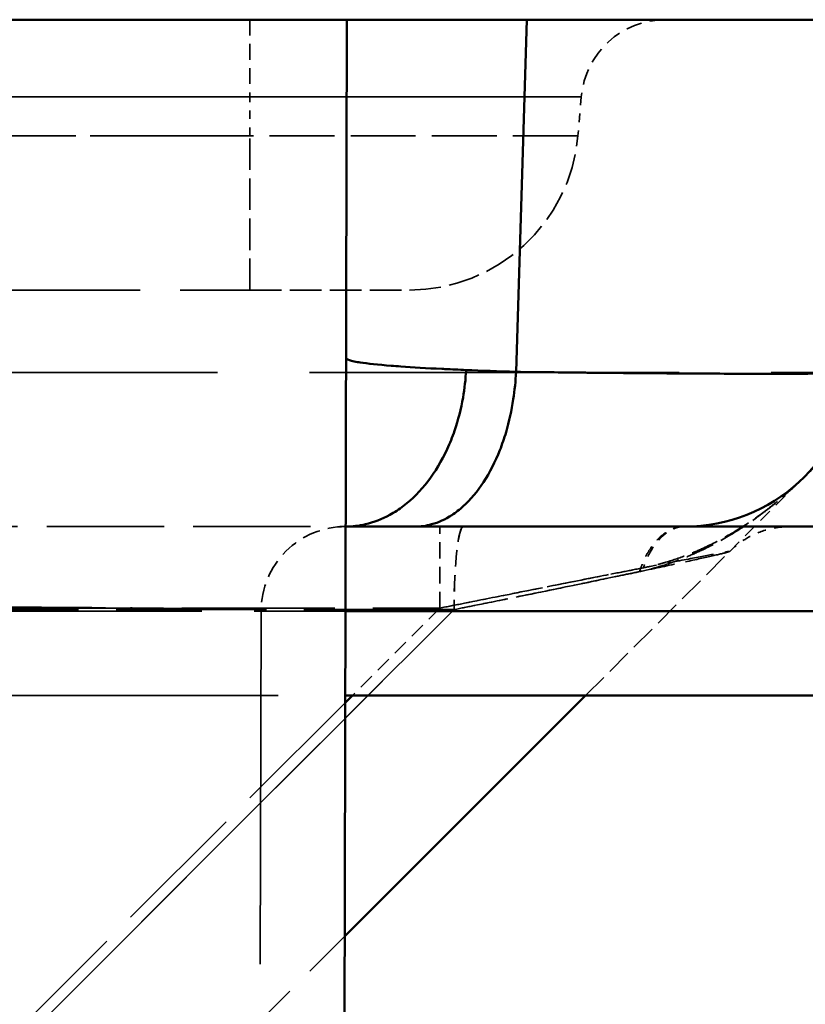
# Model space of a CAD drawing. Header units: millimetres. Extents: x 3367 to 6255, y 2001 to 4216.
# Tile 554 of 765: x 4963 to 4973, y 2698 to 2710. Entities that reach past the tile are written whole.
import ezdxf

# ---------------------------------------------------------------- set-up
doc = ezdxf.new("R2010")
doc.units = ezdxf.units.MM
doc.linetypes.add('DASHED', pattern=[0.2067, 0.1654, -0.0413])
for name, color, linetype, lineweight in [('Sichtbare Kanten(DIN)', 7, 'Continuous', 50), ('Sichtbare tangentiale Kanten(DIN)', 7, 'Continuous', 50), ('Verdeckte Kanten(DIN)', 7, 'DASHED', 35), ('Verdeckte tangentiale Kanten(DIN)', 7, 'DASHED', 35)]:
    doc.layers.add(name, color=color, linetype=linetype, lineweight=lineweight)

msp = doc.modelspace()

# ---------------------------------------------------------------- linework, layer by layer
at = {"layer": 'Sichtbare Kanten(DIN)'}
for p, q in [((4962.24038, 2709.68855), (4967.24039, 2709.68855)), ((4967.24039, 2709.68855), (4965.86084, 2101.67261)), ((4967.22678, 2703.68855), (4968.04555, 2703.68855)), ((4967.21578, 2698.84112), (4970.06321, 2701.68855)), ((4967.22224, 2701.68855), (4974.5972, 2701.68855))]:
    msp.add_line(p, q, dxfattribs=at)
msp.add_arc((4971.23479, 2705.68855), 2, 270, 355.000156, dxfattribs=at)
for points, knots in [([(4969.36934, 2709.68855), (4969.04183, 2709.68855), (4968.74151, 2709.68855), (4968.21454, 2709.68855), (4967.98754, 2709.68855), (4967.61919, 2709.68855), (4967.47788, 2709.68855), (4967.28857, 2709.68855), (4967.24039, 2709.68855), (4967.24039, 2709.68855)], [-0.481358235, -0.481358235, -0.481358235, -0.481358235, -0.361087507, -0.361087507, -0.240623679, -0.240623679, -0.120343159, -0.120343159, -0.000030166, -0.000030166, -0.000030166, -0.000030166]), ([(4969.40313, 2709.68855), (4969.39752, 2709.68855), (4969.39192, 2709.68855), (4969.38067, 2709.68855), (4969.37502, 2709.68855), (4969.36937, 2709.68855)], [-0.00423304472, -0.00423304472, -0.00423304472, -0.00423304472, -0.00217118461, -0.00217118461, -0.00009660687, -0.00009660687, -0.00009660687, -0.00009660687]), ([(4973.59238, 2709.68855), (4973.59239, 2709.68855), (4973.4978, 2709.68855), (4973.12533, 2709.68855), (4972.84659, 2709.68855), (4972.12001, 2709.68855), (4971.67253, 2709.68855), (4970.6353, 2709.68855), (4970.04548, 2709.68855), (4969.40313, 2709.68855)], [-0.947446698, -0.947446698, -0.947446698, -0.947446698, -0.711065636, -0.711065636, -0.474003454, -0.474003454, -0.236577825, -0.236577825, -0.00010137, -0.00010137, -0.00010137, -0.00010137]), ([(4968.65007, 2705.54209), (4968.64437, 2705.4327), (4968.63212, 2705.324), (4968.61348, 2705.21665), (4968.59011, 2705.08207), (4968.55654, 2704.94946), (4968.51334, 2704.82337), (4968.48763, 2704.74832), (4968.45852, 2704.67557), (4968.42637, 2704.6058), (4968.36174, 2704.4655), (4968.28492, 2704.33722), (4968.19799, 2704.22416), (4968.11104, 2704.11107), (4968.01396, 2704.0132), (4967.90918, 2703.93317), (4967.85705, 2703.89335), (4967.80302, 2703.85799), (4967.7476, 2703.82753), (4967.65443, 2703.77634), (4967.55731, 2703.73907), (4967.45952, 2703.71615), (4967.38228, 2703.69806), (4967.30454, 2703.6888), (4967.22678, 2703.68856)], [0, 0, 0, 0, 0.111073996, 0.111073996, 0.111073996, 0.250335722, 0.250335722, 0.250335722, 0.333221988, 0.333221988, 0.333221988, 0.499874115, 0.499874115, 0.499874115, 0.666555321, 0.666555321, 0.666555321, 0.749476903, 0.749476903, 0.749476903, 0.888851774, 0.888851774, 0.888851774, 0.998929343, 0.998929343, 0.998929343, 0.998929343]), ([(4968.04555, 2703.68855), (4968.11347, 2703.68855), (4968.18062, 2703.68855), (4968.24697, 2703.68855), (4968.314, 2703.68855), (4968.38022, 2703.68855), (4968.44559, 2703.68855), (4968.51096, 2703.68855), (4968.57548, 2703.68855), (4968.63911, 2703.68855), (4968.66787, 2703.68855), (4968.69645, 2703.68855), (4968.72484, 2703.68855), (4968.75927, 2703.68855), (4968.79343, 2703.68855), (4968.82731, 2703.68855), (4968.95096, 2703.68855), (4969.07088, 2703.68855), (4969.18681, 2703.68855), (4969.24477, 2703.68855), (4969.30175, 2703.68855), (4969.35769, 2703.68855), (4969.41363, 2703.68855), (4969.46855, 2703.68855), (4969.5224, 2703.68855), (4969.79167, 2703.68855), (4970.03432, 2703.68855), (4970.24537, 2703.68855), (4970.28758, 2703.68855), (4970.32852, 2703.68855), (4970.36817, 2703.68855), (4970.37601, 2703.68855), (4970.38379, 2703.68855), (4970.39153, 2703.68855), (4970.42295, 2703.68855), (4970.45356, 2703.68855), (4970.48332, 2703.68855), (4970.52041, 2703.68855), (4970.55617, 2703.68855), (4970.59057, 2703.68855), (4970.62339, 2703.68855), (4970.65496, 2703.68855), (4970.6853, 2703.68855), (4970.71563, 2703.68855), (4970.74472, 2703.68855), (4970.77257, 2703.68855), (4970.80042, 2703.68855), (4970.82703, 2703.68855), (4970.85239, 2703.68855), (4970.87774, 2703.68855), (4970.90185, 2703.68855), (4970.92471, 2703.68855), (4970.94757, 2703.68855), (4970.96917, 2703.68855), (4970.98952, 2703.68855), (4971.00217, 2703.68855), (4971.01435, 2703.68855), (4971.02604, 2703.68855), (4971.03315, 2703.68855), (4971.04008, 2703.68855), (4971.04683, 2703.68855), (4971.10042, 2703.68855), (4971.14257, 2703.68855), (4971.17321, 2703.68855), (4971.17707, 2703.68855), (4971.18075, 2703.68855), (4971.18425, 2703.68855), (4971.19002, 2703.68855), (4971.19529, 2703.68855), (4971.20008, 2703.68855), (4971.20778, 2703.68855), (4971.21419, 2703.68855), (4971.21933, 2703.68855), (4971.22065, 2703.68855), (4971.22188, 2703.68855), (4971.22304, 2703.68855), (4971.22641, 2703.68855), (4971.22912, 2703.68855), (4971.23098, 2703.68855), (4971.23147, 2703.68855), (4971.23192, 2703.68855), (4971.23232, 2703.68855), (4971.23397, 2703.68855), (4971.23476, 2703.68855), (4971.23479, 2703.68855)], [0.00637077, 0.00637077, 0.00637077, 0.00637077, 0.26382131, 0.26382131, 0.26382131, 0.52393934, 0.52393934, 0.52393934, 0.78405738, 0.78405738, 0.78405738, 0.90162646, 0.90162646, 0.90162646, 1.04417542, 1.04417542, 1.04417542, 1.5644115, 1.5644115, 1.5644115, 1.82452954, 1.82452954, 1.82452954, 2.08464757, 2.08464757, 2.08464757, 3.38523777, 3.38523777, 3.38523777, 3.6453558, 3.6453558, 3.6453558, 3.69676363, 3.69676363, 3.69676363, 3.90547384, 3.90547384, 3.90547384, 4.16559188, 4.16559188, 4.16559188, 4.41366025, 4.41366025, 4.41366025, 4.66172861, 4.66172861, 4.66172861, 4.90979698, 4.90979698, 4.90979698, 5.15786534, 5.15786534, 5.15786534, 5.40593371, 5.40593371, 5.40593371, 5.56018859, 5.56018859, 5.56018859, 5.65400207, 5.65400207, 5.65400207, 6.39820717, 6.39820717, 6.39820717, 6.49190228, 6.49190228, 6.49190228, 6.64627554, 6.64627554, 6.64627554, 6.8943439, 6.8943439, 6.8943439, 6.95775533, 6.95775533, 6.95775533, 7.14241227, 7.14241227, 7.14241227, 7.19068818, 7.19068818, 7.19068818, 7.39048063, 7.39048063, 7.39048063, 7.39048063]), ([(4971.23479, 2703.68855), (4971.23479, 2703.68855), (4971.31195, 2703.68855), (4971.46449, 2703.68855), (4971.51534, 2703.68855), (4971.57459, 2703.68855), (4971.64209, 2703.68855), (4971.77709, 2703.68855), (4971.94504, 2703.68855), (4972.14461, 2703.68855), (4972.34418, 2703.68855), (4972.57536, 2703.68855), (4972.8361, 2703.68855), (4972.96649, 2703.68855), (4973.10425, 2703.68855), (4973.24915, 2703.68855), (4973.68378, 2703.68855), (4974.18266, 2703.68855), (4974.73613, 2703.68855)], [-4.69418778, -4.69418778, -4.69418778, -4.69418778, -2.34719926, -2.34719926, -2.34719926, -1.56472855, -1.56472855, -1.56472855, 0.00000106, 0.00000106, 0.00000106, 1.56473068, 1.56473068, 1.56473068, 2.34720138, 2.34720138, 2.34720138, 4.69418884, 4.69418884, 4.69418884, 4.69418884])]:
    msp.add_open_spline(points, degree=3, knots=knots, dxfattribs=at)
at = {"layer": 'Sichtbare tangentiale Kanten(DIN)'}
for p, q in [((4969.36935, 2709.68855), (4969.24107, 2705.52011)), ((4967.22451, 2702.68855), (4974.5972, 2702.68855)), ((4967.30459, 2701.68855), (4967.22205, 2701.60602))]:
    msp.add_line(p, q, dxfattribs=at)
msp.add_ellipse((4971.35122, 2705.6549), major_axis=(4.05752, -0.01859), ratio=0.04133994, start_param=3.98413239, end_param=4.16567038, dxfattribs=at)
msp.add_open_spline([(4969.34153, 2708.77571), (4969.34151, 2708.77571), (4969.34149, 2708.77571), (4969.34147, 2708.77571)], degree=3, dxfattribs=at)
for points, knots in [([(4967.2313, 2705.68401), (4967.23129, 2705.67816), (4967.23741, 2705.67231), (4967.24961, 2705.66648), (4967.2706, 2705.65644), (4967.30966, 2705.64645), (4967.36651, 2705.63666), (4967.37575, 2705.63507), (4967.38547, 2705.63348), (4967.39565, 2705.6319), (4967.48409, 2705.61817), (4967.60751, 2705.60491), (4967.76379, 2705.59232), (4967.80036, 2705.58938), (4967.83872, 2705.58647), (4967.87886, 2705.5836), (4968.0198, 2705.57353), (4968.18264, 2705.56395), (4968.36412, 2705.55501), (4968.3761, 2705.55442), (4968.38815, 2705.55383), (4968.40028, 2705.55325), (4968.48011, 2705.5494), (4968.56342, 2705.54568), (4968.65005, 2705.54209)], [0, 0, 0, 0, 0.11117577, 0.11117577, 0.11117577, 0.30242712, 0.30242712, 0.30242712, 0.33352732, 0.33352732, 0.33352732, 0.60374295, 0.60374295, 0.60374295, 0.66696193, 0.66696193, 0.66696193, 0.88898731, 0.88898731, 0.88898731, 0.90363436, 0.90363436, 0.90363436, 1, 1, 1, 1]), ([(4969.241, 2705.51952), (4969.23547, 2705.41094), (4969.22454, 2705.30315), (4969.20833, 2705.1968), (4969.188, 2705.06344), (4969.15925, 2704.93219), (4969.12258, 2704.80748), (4969.10076, 2704.73329), (4969.07615, 2704.66141), (4969.04904, 2704.59249), (4968.99453, 2704.45388), (4968.93, 2704.32725), (4968.85717, 2704.21572), (4968.78436, 2704.10421), (4968.70323, 2704.00777), (4968.6158, 2703.92897), (4968.57229, 2703.88976), (4968.52722, 2703.85494), (4968.481, 2703.82497), (4968.40338, 2703.77463), (4968.32252, 2703.738), (4968.2411, 2703.71552), (4968.1762, 2703.6976), (4968.11088, 2703.68856), (4968.04555, 2703.68855)], [0, 0, 0, 0, 0.111109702, 0.111109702, 0.111109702, 0.250437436, 0.250437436, 0.250437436, 0.333329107, 0.333329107, 0.333329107, 0.500021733, 0.500021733, 0.500021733, 0.666671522, 0.666671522, 0.666671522, 0.749599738, 0.749599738, 0.749599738, 0.888890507, 0.888890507, 0.888890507, 0.999934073, 0.999934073, 0.999934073, 0.999934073]), ([(4969.24104, 2705.51952), (4969.51353, 2705.51637), (4969.77555, 2705.51354), (4970.02644, 2705.51104), (4970.05075, 2705.5108), (4970.07497, 2705.51056), (4970.09907, 2705.51032), (4970.38094, 2705.50756), (4970.64805, 2705.50521), (4970.89779, 2705.50334), (4971.06739, 2705.50207), (4971.22899, 2705.50102), (4971.38182, 2705.50016), (4971.67942, 2705.4985), (4971.94418, 2705.49763), (4972.17346, 2705.49742), (4972.40309, 2705.4972), (4972.59713, 2705.49766), (4972.75378, 2705.49882), (4972.83387, 2705.49942), (4972.90418, 2705.50019), (4972.96428, 2705.50115), (4973.05303, 2705.50257), (4973.1195, 2705.50439), (4973.16313, 2705.50661), (4973.16695, 2705.50681), (4973.1706, 2705.50701), (4973.17407, 2705.50721), (4973.19049, 2705.50816), (4973.20306, 2705.50918), (4973.21205, 2705.51028), (4973.2175, 2705.51094), (4973.22164, 2705.51163), (4973.22391, 2705.51235), (4973.22587, 2705.51297), (4973.22645, 2705.5136), (4973.22684, 2705.51424)], [0, 0, 0, 0, 0.111111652, 0.111111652, 0.111111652, 0.121881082, 0.121881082, 0.121881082, 0.247813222, 0.247813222, 0.247813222, 0.333334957, 0.333334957, 0.333334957, 0.499875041, 0.499875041, 0.499875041, 0.666666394, 0.666666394, 0.666666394, 0.751946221, 0.751946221, 0.751946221, 0.87787219, 0.87787219, 0.87787219, 0.888888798, 0.888888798, 0.888888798, 0.941027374, 0.941027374, 0.941027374, 0.972661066, 0.972661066, 0.972661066, 0.99988773, 0.99988773, 0.99988773, 0.99988773])]:
    msp.add_open_spline(points, degree=3, knots=knots, dxfattribs=at)
at = {"layer": 'Verdeckte Kanten(DIN)', "ltscale": 0.352825}
msp.add_line((4970.01252, 2708.77571), (4969.97214, 2708.31424), dxfattribs=at)
at = {"layer": 'Verdeckte Kanten(DIN)', "ltscale": 11.42808}
msp.add_line((4951.09238, 2706.48855), (4966.09238, 2706.48855), dxfattribs=at)
at = {"layer": 'Verdeckte Kanten(DIN)', "ltscale": 0.948699}
msp.add_line((4971.77032, 2703.39566), (4972.649, 2704.27434), dxfattribs=at)
at = {"layer": 'Verdeckte Kanten(DIN)', "ltscale": 1.839798}
msp.add_line((4970.06321, 2701.68855), (4971.77032, 2703.39566), dxfattribs=at)
at = {"layer": 'Verdeckte Kanten(DIN)', "ltscale": 25.284176}
msp.add_line((4966.22451, 2702.69082), (4964.86085, 2101.67488), dxfattribs=at)
at = {"layer": 'Verdeckte Kanten(DIN)', "ltscale": 19.226486}
msp.add_line((4947.35167, 2701.68855), (4967.22224, 2701.68855), dxfattribs=at)
at = {"layer": 'Verdeckte Kanten(DIN)', "ltscale": 8.129592}
msp.add_line((4959.67283, 2691.29817), (4967.21578, 2698.84112), dxfattribs=at)
at = {"layer": 'Verdeckte Kanten(DIN)', "ltscale": 1.13017}
msp.add_arc((4971.00871, 2708.68855), 1, 90, 175, dxfattribs=at)
at = {"layer": 'Verdeckte Kanten(DIN)', "ltscale": 2.260439}
for centre in [(4967.97975, 2708.48855), (4971.23479, 2705.68855), (4971.2391, 2705.68855)]:
    msp.add_arc(centre, 2, 270, 355, dxfattribs=at)
at = {"layer": 'Verdeckte Kanten(DIN)', "ltscale": 1.290888}
msp.add_arc((4967.22451, 2702.68855), 1, 89.86999, 179.87, dxfattribs=at)
at = {"layer": 'Verdeckte Kanten(DIN)'}
msp.add_open_spline([(4969.36936, 2709.68855), (4969.36936, 2709.68855), (4969.36935, 2709.68855), (4969.36934, 2709.68855)], degree=3, dxfattribs=at)
at = {"layer": 'Verdeckte Kanten(DIN)', "ltscale": 2.258399}
msp.add_open_spline([(4966.09238, 2706.48855), (4966.10739, 2706.48855), (4966.12241, 2706.48855), (4966.13745, 2706.48855), (4966.1525, 2706.48855), (4966.16756, 2706.48855), (4966.18263, 2706.48855), (4966.21278, 2706.48855), (4966.24297, 2706.48855), (4966.27316, 2706.48855), (4966.33356, 2706.48855), (4966.39396, 2706.48855), (4966.454, 2706.48855), (4966.57408, 2706.48855), (4966.69271, 2706.48855), (4966.80756, 2706.48855), (4967.03667, 2706.48855), (4967.25057, 2706.48855), (4967.42683, 2706.48855), (4967.44625, 2706.48855), (4967.46521, 2706.48855), (4967.4837, 2706.48855), (4967.63317, 2706.48855), (4967.75386, 2706.48855), (4967.83846, 2706.48855), (4967.88611, 2706.48855), (4967.92229, 2706.48855), (4967.94611, 2706.48855), (4967.95802, 2706.48855), (4967.96683, 2706.48855), (4967.97258, 2706.48855), (4967.97545, 2706.48855), (4967.97755, 2706.48855), (4967.97862, 2706.48855), (4967.9797, 2706.48855), (4967.97975, 2706.48855), (4967.97975, 2706.48855)], degree=3, knots=[0, 0, 0, 0, 0.04631489, 0.04631489, 0.04631489, 0.092637, 0.092637, 0.092637, 0.1853009, 0.1853009, 0.1853009, 0.37069533, 0.37069533, 0.37069533, 0.74148694, 0.74148694, 0.74148694, 1.48115367, 1.48115367, 1.48115367, 1.56261501, 1.56261501, 1.56261501, 2.22081578, 2.22081578, 2.22081578, 2.59149497, 2.59149497, 2.59149497, 2.77689682, 2.77689682, 2.77689682, 2.86958965, 2.86958965, 2.86958965, 2.96226595, 2.96226595, 2.96226595, 2.96226595], dxfattribs=at)
at = {"layer": 'Verdeckte Kanten(DIN)', "ltscale": 8.381594}
msp.add_open_spline([(4960.22532, 2703.68855), (4960.74888, 2703.68855), (4961.27224, 2703.68855), (4961.78261, 2703.68855), (4962.16537, 2703.68855), (4962.54105, 2703.68855), (4962.90382, 2703.68855), (4963.02477, 2703.68855), (4963.14428, 2703.68855), (4963.26221, 2703.68855), (4963.73389, 2703.68855), (4964.1798, 2703.68855), (4964.58916, 2703.68855), (4964.79385, 2703.68855), (4964.98942, 2703.68855), (4965.17451, 2703.68855), (4965.35961, 2703.68855), (4965.53422, 2703.68855), (4965.69738, 2703.68855), (4966.02369, 2703.68855), (4966.30421, 2703.68855), (4966.53137, 2703.68855), (4966.58817, 2703.68855), (4966.64163, 2703.68855), (4966.69166, 2703.68855), (4966.8417, 2703.68855), (4966.96085, 2703.68855), (4967.04814, 2703.68855), (4967.16452, 2703.68855), (4967.22451, 2703.68855), (4967.22451, 2703.68855)], degree=3, knots=[-10.69645045, -10.69645045, -10.69645045, -10.69645045, -9.12516178, -9.12516178, -9.12516178, -7.94674482, -7.94674482, -7.94674482, -7.55387311, -7.55387311, -7.55387311, -5.98258443, -5.98258443, -5.98258443, -5.19694284, -5.19694284, -5.19694284, -4.41129576, -4.41129576, -4.41129576, -2.84000708, -2.84000708, -2.84000708, -2.44713441, -2.44713441, -2.44713441, -1.26871841, -1.26871841, -1.26871841, 0.30257026, 0.30257026, 0.30257026, 0.30257026], dxfattribs=at)
at = {"layer": 'Verdeckte Kanten(DIN)', "ltscale": 0.598276}
msp.add_open_spline([(4971.77032, 2703.39566), (4971.79083, 2703.41617), (4971.81223, 2703.43579), (4971.83449, 2703.45447), (4971.87901, 2703.49185), (4971.92699, 2703.52546), (4971.97743, 2703.55458), (4972.05308, 2703.59825), (4972.13423, 2703.63186), (4972.21861, 2703.65448), (4972.2748, 2703.66954), (4972.33243, 2703.67969), (4972.39027, 2703.68475), (4972.39033, 2703.68475), (4972.3904, 2703.68476), (4972.39046, 2703.68476), (4972.41942, 2703.68729), (4972.44842, 2703.68855), (4972.47743, 2703.68855)], degree=3, knots=[0, 0, 0, 0, 0.11111111, 0.11111111, 0.11111111, 0.33333333, 0.33333333, 0.33333333, 0.66666667, 0.66666667, 0.66666667, 0.88864463, 0.88864463, 0.88864463, 0.88888889, 0.88888889, 0.88888889, 1, 1, 1, 1], dxfattribs=at)
at = {"layer": 'Verdeckte tangentiale Kanten(DIN)', "ltscale": 1.13017}
msp.add_line((4966.09238, 2709.68855), (4966.09238, 2708.77571), dxfattribs=at)
at = {"layer": 'Verdeckte tangentiale Kanten(DIN)', "ltscale": 11.42808}
for p, q in [((4951.09238, 2708.77571), (4966.09238, 2708.77571)), ((4966.09238, 2708.31424), (4951.09238, 2708.31424))]:
    msp.add_line(p, q, dxfattribs=at)
at = {"layer": 'Verdeckte tangentiale Kanten(DIN)', "ltscale": 0.352825}
msp.add_line((4966.09238, 2708.31424), (4966.09238, 2708.77571), dxfattribs=at)
at = {"layer": 'Verdeckte tangentiale Kanten(DIN)', "ltscale": 2.260439}
msp.add_line((4966.09238, 2706.48855), (4966.09238, 2708.31424), dxfattribs=at)
at = {"layer": 'Verdeckte tangentiale Kanten(DIN)', "ltscale": 26.421982}
msp.add_line((4895.80011, 2705.51424), (4973.22718, 2705.51424), dxfattribs=at)
at = {"layer": 'Verdeckte tangentiale Kanten(DIN)', "ltscale": 1.170062}
msp.add_line((4968.33948, 2702.72345), (4968.33948, 2703.68855), dxfattribs=at)
at = {"layer": 'Verdeckte tangentiale Kanten(DIN)', "ltscale": 14.958927}
msp.add_line((4947.59011, 2702.68855), (4967.22451, 2702.68855), dxfattribs=at)
at = {"layer": 'Verdeckte tangentiale Kanten(DIN)', "ltscale": 10.932113}
msp.add_line((4953.99046, 2702.72345), (4968.33948, 2702.72345), dxfattribs=at)
at = {"layer": 'Verdeckte tangentiale Kanten(DIN)', "ltscale": 10.746549}
msp.add_line((4968.50833, 2702.706), (4954.48943, 2702.706), dxfattribs=at)
at = {"layer": 'Verdeckte tangentiale Kanten(DIN)', "ltscale": 10.828703}
msp.add_line((4968.50744, 2702.706), (4958.47892, 2692.67748), dxfattribs=at)
at = {"layer": 'Verdeckte tangentiale Kanten(DIN)', "ltscale": 10.828931}
msp.add_line((4958.47981, 2692.67748), (4968.50833, 2702.706), dxfattribs=at)
at = {"layer": 'Verdeckte tangentiale Kanten(DIN)', "ltscale": 1.115302}
msp.add_line((4968.33948, 2702.72345), (4967.30459, 2701.68855), dxfattribs=at)
at = {"layer": 'Verdeckte tangentiale Kanten(DIN)', "ltscale": 9.660575}
msp.add_line((4967.22205, 2701.60602), (4958.25862, 2692.64259), dxfattribs=at)
at = {"layer": 'Verdeckte tangentiale Kanten(DIN)', "ltscale": 1.183359}
for centre, ratio in [((4968.61759, 2702.68855), 0.11016635), ((4968.61893, 2702.68855), 0.11061242)]:
    msp.add_ellipse(centre, major_axis=(0, 1), ratio=ratio, start_param=0, end_param=1.55334303, dxfattribs=at)
at = {"layer": 'Verdeckte tangentiale Kanten(DIN)', "ltscale": 0.786834}
msp.add_ellipse((4971.23479, 2702.68855), major_axis=(0, 1), ratio=0.56784829, start_param=0, end_param=1.03288594, dxfattribs=at)
at = {"layer": 'Verdeckte tangentiale Kanten(DIN)', "ltscale": 28.601412}
msp.add_open_spline([(4969.34147, 2708.77571), (4969.25087, 2708.77571), (4969.15113, 2708.77571), (4969.04226, 2708.77571), (4968.90693, 2708.77571), (4968.75754, 2708.77571), (4968.59416, 2708.77572), (4968.36838, 2708.77572), (4968.11589, 2708.77573), (4967.83702, 2708.77573), (4967.53431, 2708.77573), (4967.20052, 2708.77572), (4966.83598, 2708.77571), (4966.62166, 2708.77571), (4966.39671, 2708.77571), (4966.16123, 2708.77571), (4965.62719, 2708.77571), (4965.03899, 2708.77571), (4964.39779, 2708.77572), (4964.05089, 2708.77572), (4963.68848, 2708.77572), (4963.31081, 2708.77572), (4962.68263, 2708.77573), (4962.01222, 2708.77572), (4961.30078, 2708.77571), (4960.86129, 2708.77571), (4960.40615, 2708.77571), (4959.93568, 2708.77571)], degree=3, knots=[10.25687374, 10.25687374, 10.25687374, 10.25687374, 12.34091376, 12.34091376, 12.34091376, 14.93151108, 14.93151108, 14.93151108, 18.51137064, 18.51137064, 18.51137064, 22.39724238, 22.39724238, 22.39724238, 24.68182752, 24.68182752, 24.68182752, 29.86299406, 29.86299406, 29.86299406, 32.6661326, 32.6661326, 32.6661326, 37.32872197, 37.32872197, 37.32872197, 40.20900156, 40.20900156, 40.20900156, 40.20900156], dxfattribs=at)
at = {"layer": 'Verdeckte tangentiale Kanten(DIN)', "ltscale": 4.691179}
msp.add_open_spline([(4966.09238, 2708.77571), (4966.63282, 2708.77571), (4967.71415, 2708.77571), (4969.01698, 2708.77571), (4969.83035, 2708.77571), (4970.01252, 2708.77571), (4970.01252, 2708.77571)], degree=3, knots=[0, 0, 0, 0, 1.62220981, 3.24441963, 4.70028653, 6.15615343, 6.15615343, 6.15615343, 6.15615343], dxfattribs=at)
at = {"layer": 'Verdeckte tangentiale Kanten(DIN)', "ltscale": 7.716301}
msp.add_open_spline([(4970.01252, 2708.77571), (4970.01198, 2708.77576), (4969.89297, 2708.77575), (4969.65632, 2708.77573), (4969.56783, 2708.77572), (4969.46288, 2708.77572), (4969.34153, 2708.77571)], degree=3, knots=[0, 0, 0, 0, 7.46492953, 7.46492953, 7.46492953, 10.25639665, 10.25639665, 10.25639665, 10.25639665], dxfattribs=at)
at = {"layer": 'Verdeckte tangentiale Kanten(DIN)', "ltscale": 25.823383}
msp.add_open_spline([(4895.70987, 2708.31424), (4899.88771, 2708.31424), (4904.05907, 2708.31424), (4908.16234, 2708.31424), (4908.88109, 2708.31424), (4909.59783, 2708.31424), (4910.3121, 2708.31424), (4911.63669, 2708.31424), (4912.9528, 2708.31424), (4914.2589, 2708.31424), (4915.31543, 2708.31424), (4916.36526, 2708.31424), (4917.40768, 2708.31424), (4918.34883, 2708.31423), (4919.28395, 2708.31423), (4920.21235, 2708.31423), (4921.58344, 2708.31422), (4922.93985, 2708.31423), (4924.27957, 2708.31423), (4925.77942, 2708.31423), (4927.25835, 2708.31424), (4928.71323, 2708.31424), (4931.46766, 2708.31424), (4934.13645, 2708.31424), (4936.69862, 2708.31424), (4936.83779, 2708.31424), (4936.97665, 2708.31424), (4937.11519, 2708.31424), (4939.52716, 2708.31424), (4941.84266, 2708.31424), (4944.04674, 2708.31424), (4945.531, 2708.31424), (4946.96488, 2708.31423), (4948.34346, 2708.31423), (4949.12962, 2708.31423), (4949.8978, 2708.31423), (4950.64736, 2708.31423), (4951.53098, 2708.31423), (4952.38859, 2708.31423), (4953.21915, 2708.31423), (4954.03024, 2708.31424), (4954.81553, 2708.31424), (4955.57393, 2708.31424), (4956.25084, 2708.31424), (4956.90639, 2708.31424), (4957.53982, 2708.31424), (4958.34279, 2708.31423), (4959.11023, 2708.31423), (4959.84091, 2708.31423), (4960.33245, 2708.31423), (4960.80735, 2708.31424), (4961.26524, 2708.31424), (4962.02498, 2708.31424), (4962.7379, 2708.31424), (4963.40254, 2708.31424), (4963.73395, 2708.31424), (4964.05335, 2708.31424), (4964.36057, 2708.31424), (4964.98918, 2708.31424), (4965.56682, 2708.31423), (4966.09243, 2708.31424)], degree=3, knots=[0, 0, 0, 0, 12.20864811, 12.20864811, 12.20864811, 14.34717756, 14.34717756, 14.34717756, 18.31297216, 18.31297216, 18.31297216, 21.52097004, 21.52097004, 21.52097004, 24.41729622, 24.41729622, 24.41729622, 28.69468713, 28.69468713, 28.69468713, 33.48334626, 33.48334626, 33.48334626, 42.5493963, 42.5493963, 42.5493963, 43.04185159, 43.04185159, 43.04185159, 51.61544634, 51.61544634, 51.61544634, 57.38901283, 57.38901283, 57.38901283, 60.68149638, 60.68149638, 60.68149638, 64.56286038, 64.56286038, 64.56286038, 68.35327794, 68.35327794, 68.35327794, 71.73639475, 71.73639475, 71.73639475, 76.0250595, 76.0250595, 76.0250595, 78.91004956, 78.91004956, 78.91004956, 83.69684105, 83.69684105, 83.69684105, 86.0837337, 86.0837337, 86.0837337, 90.96768531, 90.96768531, 90.96768531, 90.96768531], dxfattribs=at)
at = {"layer": 'Verdeckte tangentiale Kanten(DIN)', "ltscale": 4.642864}
msp.add_open_spline([(4969.97214, 2708.31424), (4969.97214, 2708.31424), (4969.79222, 2708.31424), (4968.98827, 2708.31424), (4967.69892, 2708.31424), (4966.62774, 2708.31424), (4966.09238, 2708.31424)], degree=3, knots=[0, 0, 0, 0, 1.43939232, 2.87878463, 4.48576818, 6.09275173, 6.09275173, 6.09275173, 6.09275173], dxfattribs=at)
at = {"layer": 'Verdeckte tangentiale Kanten(DIN)', "ltscale": 2.102784}
msp.add_open_spline([(4972.649, 2704.27434), (4972.6321, 2704.25758), (4972.61519, 2704.24083), (4972.59813, 2704.22423), (4972.58106, 2704.20763), (4972.56384, 2704.19119), (4972.54649, 2704.17487), (4972.52074, 2704.15067), (4972.49474, 2704.12673), (4972.46845, 2704.10307), (4972.45931, 2704.09485), (4972.45014, 2704.08666), (4972.44093, 2704.07851), (4972.36968, 2704.0154), (4972.29638, 2703.95441), (4972.22117, 2703.8957), (4972.17484, 2703.85953), (4972.12778, 2703.82423), (4972.08, 2703.78985), (4971.97361, 2703.71328), (4971.86369, 2703.64133), (4971.7501, 2703.57449), (4971.64701, 2703.51381), (4971.54089, 2703.45735), (4971.43156, 2703.40572), (4971.36919, 2703.37627), (4971.30578, 2703.34842), (4971.24137, 2703.32232), (4971.15431, 2703.28704), (4971.06543, 2703.25496), (4970.97475, 2703.22682), (4970.96785, 2703.22468), (4970.96093, 2703.22256), (4970.95401, 2703.22046), (4970.91597, 2703.20894), (4970.87763, 2703.19812), (4970.83899, 2703.18799), (4970.81632, 2703.18205), (4970.79353, 2703.17635), (4970.77059, 2703.17098), (4970.74779, 2703.16565), (4970.72483, 2703.16065), (4970.70188, 2703.15564)], degree=3, knots=[0, 0, 0, 0, 0.03190711, 0.03190711, 0.03190711, 0.06381798, 0.06381798, 0.06381798, 0.11116128, 0.11116128, 0.11116128, 0.12761867, 0.12761867, 0.12761867, 0.25500452, 0.25500452, 0.25500452, 0.33348384, 0.33348384, 0.33348384, 0.50824201, 0.50824201, 0.50824201, 0.6668574, 0.6668574, 0.6668574, 0.75733888, 0.75733888, 0.75733888, 0.8796427, 0.8796427, 0.8796427, 0.88895247, 0.88895247, 0.88895247, 0.94011367, 0.94011367, 0.94011367, 0.97014302, 0.97014302, 0.97014302, 1, 1, 1, 1], dxfattribs=at)
at = {"layer": 'Verdeckte tangentiale Kanten(DIN)', "ltscale": 1.981712}
msp.add_open_spline([(4972.649, 2704.27434), (4972.61588, 2704.24182), (4972.58276, 2704.20929), (4972.549, 2704.17742), (4972.52398, 2704.1538), (4972.4986, 2704.13054), (4972.47294, 2704.10759), (4972.46397, 2704.09957), (4972.45497, 2704.09158), (4972.44594, 2704.08363), (4972.37627, 2704.02234), (4972.30468, 2703.96307), (4972.23114, 2703.90614), (4972.18593, 2703.87112), (4972.13998, 2703.83699), (4972.09332, 2703.8038), (4971.98916, 2703.72971), (4971.88147, 2703.66032), (4971.7702, 2703.59609), (4971.66942, 2703.53792), (4971.5657, 2703.48398), (4971.4589, 2703.43493), (4971.39784, 2703.40689), (4971.33579, 2703.38046), (4971.27279, 2703.35581), (4971.18778, 2703.32253), (4971.10104, 2703.29249), (4971.01269, 2703.26634), (4971.00598, 2703.26436), (4970.99926, 2703.26239), (4970.99253, 2703.26045), (4970.95545, 2703.24976), (4970.9181, 2703.23975), (4970.88048, 2703.23044), (4970.85841, 2703.22497), (4970.83624, 2703.21974), (4970.81394, 2703.21485), (4970.79175, 2703.20998), (4970.76944, 2703.20544), (4970.74713, 2703.20089)], degree=3, knots=[0, 0, 0, 0, 0.06385422, 0.06385422, 0.06385422, 0.1111637, 0.1111637, 0.1111637, 0.12769039, 0.12769039, 0.12769039, 0.25512758, 0.25512758, 0.25512758, 0.33349109, 0.33349109, 0.33349109, 0.50841957, 0.50841957, 0.50841957, 0.66686521, 0.66686521, 0.66686521, 0.75744277, 0.75744277, 0.75744277, 0.87967164, 0.87967164, 0.87967164, 0.88895507, 0.88895507, 0.88895507, 0.94011961, 0.94011961, 0.94011961, 0.97014332, 0.97014332, 0.97014332, 1, 1, 1, 1], dxfattribs=at)
at = {"layer": 'Verdeckte tangentiale Kanten(DIN)', "ltscale": 0.826335}
msp.add_open_spline([(4971.23473, 2703.68855), (4971.2107, 2703.68855), (4971.18661, 2703.68614), (4971.16261, 2703.68134), (4971.13255, 2703.67532), (4971.1026, 2703.66552), (4971.07328, 2703.652), (4971.05579, 2703.64394), (4971.03852, 2703.63455), (4971.02156, 2703.6239), (4970.98751, 2703.60253), (4970.95472, 2703.57611), (4970.92363, 2703.54502), (4970.89256, 2703.51395), (4970.86319, 2703.47821), (4970.83591, 2703.43827), (4970.8223, 2703.41834), (4970.80921, 2703.39736), (4970.79673, 2703.37543), (4970.77584, 2703.33876), (4970.75665, 2703.29943), (4970.73941, 2703.25817), (4970.72564, 2703.22521), (4970.7131, 2703.191), (4970.70185, 2703.15567)], degree=3, knots=[0, 0, 0, 0, 0.11111125, 0.11111125, 0.11111125, 0.25029529, 0.25029529, 0.25029529, 0.33333376, 0.33333376, 0.33333376, 0.50005808, 0.50005808, 0.50005808, 0.6666671, 0.6666671, 0.6666671, 0.74981761, 0.74981761, 0.74981761, 0.88888903, 0.88888903, 0.88888903, 1, 1, 1, 1], dxfattribs=at)
at = {"layer": 'Verdeckte tangentiale Kanten(DIN)', "ltscale": 3.326308}
msp.add_open_spline([(4968.33948, 2702.72345), (4968.59968, 2702.77546), (4969.11834, 2702.87892), (4969.85341, 2703.02485), (4970.50983, 2703.15444), (4971.05572, 2703.2614), (4971.46455, 2703.34052), (4971.71645, 2703.38797), (4971.77161, 2703.39694), (4971.77032, 2703.39566)], degree=3, dxfattribs=at)
at = {"layer": 'Verdeckte tangentiale Kanten(DIN)', "ltscale": 3.261998}
msp.add_open_spline([(4971.77032, 2703.39566), (4971.76702, 2703.39236), (4971.70754, 2703.37519), (4971.46364, 2703.31885), (4971.0759, 2703.23444), (4970.56162, 2703.12571), (4969.94369, 2702.9975), (4969.24964, 2702.85554), (4968.7568, 2702.75594), (4968.50833, 2702.706)], degree=3, dxfattribs=at)
at = {"layer": 'Verdeckte tangentiale Kanten(DIN)', "ltscale": 1.93291}
msp.add_open_spline([(4970.74713, 2703.20089), (4970.66605, 2703.185), (4970.58314, 2703.16876), (4970.49878, 2703.15218), (4970.33006, 2703.11902), (4970.15558, 2703.08448), (4969.97849, 2703.04946), (4969.71266, 2702.99688), (4969.44102, 2702.94315), (4969.1668, 2702.8886), (4968.98391, 2702.85222), (4968.79986, 2702.8155), (4968.61572, 2702.77869), (4968.52365, 2702.76028), (4968.43156, 2702.74186), (4968.33948, 2702.72345)], degree=3, knots=[0, 0, 0, 0, 0.11104256, 0.11104256, 0.11104256, 0.33312767, 0.33312767, 0.33312767, 0.66650202, 0.66650202, 0.66650202, 0.88883401, 0.88883401, 0.88883401, 1, 1, 1, 1], dxfattribs=at)
at = {"layer": 'Verdeckte tangentiale Kanten(DIN)', "ltscale": 1.802201}
msp.add_open_spline([(4970.70188, 2703.15564), (4970.62855, 2703.14022), (4970.55371, 2703.12462), (4970.47759, 2703.10878), (4970.32534, 2703.07712), (4970.16801, 2703.0445), (4970.00776, 2703.01143), (4969.76721, 2702.96178), (4969.52017, 2702.91103), (4969.26922, 2702.85996), (4969.10193, 2702.82591), (4968.93288, 2702.79172), (4968.76295, 2702.75745), (4968.67799, 2702.74031), (4968.59281, 2702.72316), (4968.50744, 2702.706)], degree=3, knots=[0, 0, 0, 0, 0.11105521, 0.11105521, 0.11105521, 0.33316562, 0.33316562, 0.33316562, 0.66659153, 0.66659153, 0.66659153, 0.88886384, 0.88886384, 0.88886384, 1, 1, 1, 1], dxfattribs=at)
at = {"layer": 'Verdeckte tangentiale Kanten(DIN)', "ltscale": 7.186218}
msp.add_open_spline([(4960.22532, 2702.74089), (4960.67409, 2702.74106), (4961.57158, 2702.74051), (4962.85031, 2702.73709), (4963.99738, 2702.73124), (4964.95529, 2702.72324), (4965.67601, 2702.71351), (4966.12342, 2702.70253), (4966.22452, 2702.69474), (4966.22451, 2702.69082)], degree=3, knots=[9.69077295, 9.69077295, 9.69077295, 9.69077295, 11.03790718, 12.38504161, 13.73217604, 15.07931047, 16.4264449, 17.77357933, 19.12071375, 19.12071375, 19.12071375, 19.12071375], dxfattribs=at)

doc.saveas('drawing.dxf')
